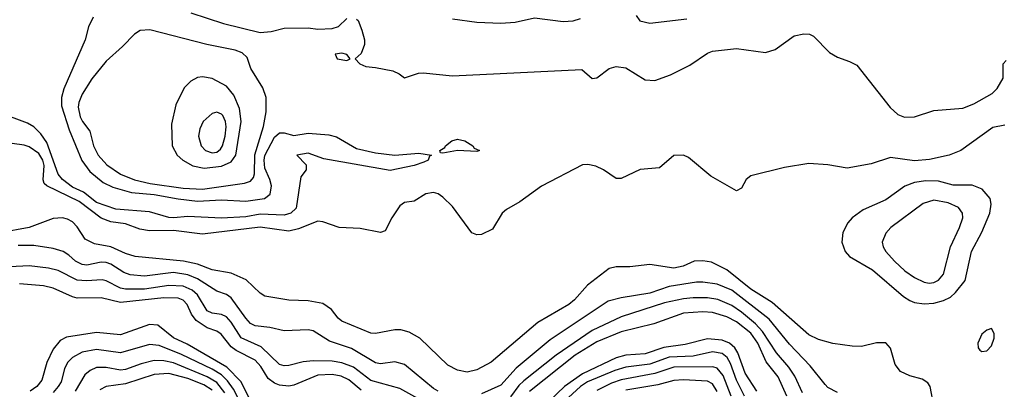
# Model space of a CAD drawing. Header units: inches. Extents: x 501365 to 657855, y 482276 to 547543.
# Tile 302 of 656: x 593771 to 597863, y 494938 to 496473. Entities that reach past the tile are written whole.
import ezdxf

# ---------------------------------------------------------------- set-up
doc = ezdxf.new("R2010")
doc.units = ezdxf.units.IN
doc.header["$MEASUREMENT"] = 0
doc.layers.add('A5499', color=7, linetype='Continuous')

msp = doc.modelspace()

# ---------------------------------------------------------------- linework, layer by layer
at = {"layer": 'A5499', "color": 5}
for points, elevation in [([(594076.1, 496483.9), (594056.3, 496443.7), (594042.4, 496390), (593954.3, 496185.7), (593944.4, 496150), (593944.4, 496115.6), (593975.9, 496015.9), (594028.7, 495888.7), (594062.2, 495842.2), (594117.1, 495797.1), (594158, 495778), (594235.4, 495755.4), (594330, 495747), (594430, 495728.7), (594510, 495719.9), (594610, 495725.7), (594710, 495720.1), (594788.7, 495731.3), (594811.4, 495748.6), (594817.3, 495782.7), (594811, 495810), (594790, 495856.9), (594786.7, 495890), (594790, 495908.8), (594830, 495985.2), (594850, 496003.5), (594870, 496002.8), (594910, 495991.9), (594970, 496001.6), (595055.1, 495995.1), (595086.9, 495986.9), (595170, 495937.7), (595250, 495920.2), (595330.3, 495910.3), (595430, 495919.1), (595482, 495910), (595474, 495906), (595468, 495890), (595450, 495882), (595410, 495868.3), (595310, 495847.6), (595035.2, 495895.2), (594970, 495919.6), (594922, 495910), (594962, 495870), (594962, 495850), (594939.8, 495820.2), (594920.1, 495690), (594898, 495670), (594870, 495662.1), (594770, 495665.8), (594710, 495654.8), (594610, 495648.8), (594470, 495655.4), (594410, 495650.7), (594390, 495652.3), (594310, 495675.4), (594170, 495686.4), (594090, 495714), (594036.3, 495756.3), (593990, 495778.1), (593948.1, 495810), (593930, 495832.3), (593883.1, 495963.1), (593859.2, 495999.2), (593830, 496027.9), (593803.7, 496043.7), (593675.1, 496090)], 1960), ([(594482.4, 496502.4), (594617.3, 496457.3), (594770, 496419.7), (594815.5, 496424.5), (594870, 496438.3), (594970, 496439.3), (595010, 496433.4), (595070, 496437.3), (595095.1, 496444.9), (595130, 496478.8)], 1980), ([(595170, 496475.6), (595177.6, 496470), (595193.4, 496430), (595203.8, 496390), (595203.8, 496370), (595190, 496333.2), (595164.7, 496310), (595184.4, 496290), (595210, 496278.3), (595250, 496275.3), (595321.2, 496261.2), (595348.5, 496248.5), (595370, 496231.6), (595428.8, 496251.2), (595447.6, 496252.4), (595570, 496239.9), (596106.9, 496266.9), (596150, 496228.6), (596170, 496231.3), (596220.4, 496270), (596250, 496279.2), (596290, 496273.6), (596370, 496223.6), (596410, 496221.1), (596475.4, 496244.6), (596556, 496284), (596630, 496334.2), (596650, 496343.2), (596750, 496353), (596870, 496337.1), (596909.9, 496350.1), (596990, 496406.2), (597030, 496414.3), (597053.7, 496413.7), (597070, 496405.5), (597136.5, 496336.5), (597170, 496317.6), (597219.9, 496299.9), (597250, 496284), (597388.3, 496108.3), (597420.1, 496080.1), (597447.9, 496067.9), (597490, 496069.3), (597570, 496096.1), (597690, 496106.5), (597736.5, 496123.5), (597812.8, 496167.2), (597833.3, 496186.8), (597858.2, 496230), (597858, 496290), (597870, 496304)], 1980), ([(595570, 496476.1), (595670, 496463.3), (595770, 496458.9), (595830, 496462.8), (595910, 496480.4), (596030, 496466.4), (596071.1, 496468.9), (596101.7, 496478.3)], 2020), ([(596333.2, 496490), (596348.8, 496468.9), (596390, 496458.4), (596543.1, 496476.9)], 2020), ([(597865.3, 496034.7), (597814.6, 496025.4), (597681.8, 495930), (597633.7, 495910), (597552.6, 495892.6), (597490, 495887.6), (597390, 495900.8), (597310, 495874.1), (597210, 495856.8), (597130, 495870.3), (597050, 495876.5), (596950, 495859.6), (596810, 495824.3), (596790.2, 495810), (596770, 495773.6), (596750, 495762.4), (596642.9, 495822.9), (596550, 495901.2), (596530, 495911.1), (596490, 495909.6), (596430, 495858.4), (596350, 495851.5), (596270, 495813.3), (596250, 495813.3), (596197.6, 495850), (596165.4, 495865.4), (596132.4, 495872.4), (596110, 495869.8), (595938.8, 495781.2), (595850, 495716.5), (595794.6, 495685.4), (595776, 495670), (595736.4, 495603.6), (595690, 495581.7), (595670, 495579.7), (595650, 495588.2), (595570, 495697.3), (595530, 495736.2), (595510, 495749.8), (595490, 495755), (595458.4, 495750), (595410, 495719.1), (595370, 495713.6), (595350, 495700.5), (595316.8, 495650), (595290, 495596.9), (595270, 495588.9), (595186.3, 495606.3), (595098.4, 495610), (595030, 495633.8), (595010, 495635.9), (594930, 495604.2), (594890, 495595.4), (594770, 495611.4), (594530, 495582.9), (594410, 495598.4), (594310, 495596.5), (594270, 495603.7), (594210, 495625.6), (594150, 495634.3), (594110, 495649), (594018.3, 495718.3), (593883.1, 495783.1), (593872.6, 495792.6), (593868.4, 495808.4), (593871.8, 495868.2), (593866.4, 495890), (593850, 495917.6), (593810, 495944.9), (593790, 495951.6), (593690, 495965.7)], 1980), ([(597570, 494869), (597554.5, 494950), (597544.7, 494964.7), (597521, 494981), (597470, 494994), (597431.6, 495011.6), (597410, 495042), (597389.7, 495109.7), (597370, 495131.2), (597331.1, 495131.1), (597270, 495116.5), (597230, 495118), (597150, 495129), (597090, 495145.7), (597050, 495164), (596898.1, 495298.1), (596810, 495354.1), (596710, 495434.2), (596646.5, 495466.5), (596610, 495472.3), (596573.4, 495470), (596528.8, 495450), (596490, 495441.4), (596390, 495456.7), (596306.7, 495446.7), (596250, 495446.7), (596220.1, 495439.9), (596130, 495370.7), (596076.3, 495310), (596053, 495290), (595924.8, 495215.2), (595730, 495051.4), (595670, 495018.6), (595630, 495009.2), (595590, 495017.1), (595550, 495038.7), (595433.3, 495150), (595390, 495175.4), (595355.2, 495184.8), (595330, 495185.5), (595250, 495169.9), (595230, 495171.2), (595110, 495221.2), (595094.1, 495234.1), (595066.3, 495270), (595030, 495295), (594970, 495305.9), (594890, 495308.1), (594790, 495325), (594770, 495337.2), (594712.4, 495392.4), (594650, 495421.1), (594570, 495434.8), (594510, 495457.9), (594450.9, 495470.9), (594250, 495490.4), (594210, 495502.5), (594150, 495529.5), (594082.1, 495542.1), (594042.3, 495562.3), (594010, 495613.1), (593990, 495634.3), (593970, 495645.4), (593949.3, 495650.7), (593910, 495647.3), (593810, 495610.7), (593690, 495588.7)], 2020), ([(595510, 494930.4), (595490, 494941.6), (595370, 495040.7), (595330, 495052.2), (595270, 495044.7), (595250, 495047.6), (595150, 495107.2), (595058.8, 495138.8), (594990, 495181.8), (594970, 495185.3), (594870, 495180.7), (594810, 495194.8), (594750, 495201.6), (594730, 495211.7), (594710, 495234.1), (594650, 495318.5), (594630, 495331.4), (594590, 495345.9), (594510, 495397.7), (594470, 495413.9), (594410, 495423.2), (594290, 495408.2), (594230, 495413.2), (594202.9, 495422.9), (594150, 495458.5), (594130, 495465.5), (594110, 495466.5), (594050, 495454.1), (594030, 495456.5), (594002.1, 495470), (593975.5, 495495.5), (593950.9, 495510.9), (593910, 495523.3), (593830, 495534.9), (593765, 495535)], 2040), ([(595490, 494864.7), (595350, 494941.1), (595230, 494975.5), (595157.5, 495030), (595110, 495048.6), (595070, 495054.6), (594990, 495056.6), (594948.3, 495051.7), (594890, 495037.3), (594870, 495036.1), (594850, 495041.6), (594774.1, 495114.1), (594691.4, 495151.4), (594650, 495217.5), (594630, 495239.2), (594610, 495249.5), (594570, 495255), (594550, 495264.7), (594509.6, 495330), (594487.3, 495350), (594450, 495366), (594390, 495370), (594290, 495354.4), (594210, 495354.1), (594190, 495358.6), (594130, 495389.2), (594113, 495393), (594048.3, 495388.3), (594010, 495391.7), (593930, 495431.4), (593890, 495441.6), (593810, 495451.1), (593730, 495446.8)], 2060), ([(595190, 494934.9), (595138.2, 494978.2), (595107.3, 494992.7), (595070, 494999.2), (595010, 494996.9), (594910, 494955.1), (594890, 494951.2), (594850, 494955.6), (594830, 494963.9), (594803.7, 494983.7), (594773.2, 495033.2), (594750, 495059.2), (594670, 495099), (594650, 495115.2), (594607.8, 495167.8), (594590, 495179.4), (594550, 495194.1), (594504.7, 495224.7), (594484.5, 495250), (594467.4, 495290), (594450, 495308.7), (594430, 495317.1), (594370, 495318.6), (594190, 495298.5), (594110, 495318), (594010, 495317), (593990, 495321.9), (593910, 495358.2), (593870, 495368.1), (593770, 495376.2)], 2080), ([(597170, 494924.4), (597130, 494945.6), (597118.1, 494958.1), (597055.6, 495035.6), (596970, 495125.4), (596885, 495230), (596730, 495350.2), (596670, 495374.9), (596610, 495383.9), (596583.3, 495383.3), (596470, 495364.9), (596390, 495337.2), (596270, 495318.1), (596216.3, 495303.7), (595976.1, 495143.9), (595833.9, 495026.1), (595770, 494955.4), (595690, 494919.7)], 2040), ([(597024.3, 494924.3), (596992.9, 494992.9), (596968, 495030), (596915.5, 495090), (596858.6, 495178.6), (596829.5, 495209.5), (596770, 495258.2), (596730, 495286.6), (596671.9, 495311.9), (596630, 495318.6), (596570, 495318.1), (596530, 495314.6), (596450, 495296.8), (596270, 495239.3), (596150, 495182.9), (596000.3, 495079.7), (595865.9, 494974.1), (595845.5, 494954.5), (595810, 494907.1)], 2060), ([(596958.6, 494910), (596923.7, 494990), (596872.7, 495052.7), (596838.6, 495130), (596810, 495170.8), (596750, 495218.3), (596710, 495239.5), (596650, 495257.8), (596610, 495260.5), (596530, 495253.8), (596406.7, 495210), (596270, 495177.4), (596170, 495134.9), (596079.4, 495080.6), (595890, 494929.3)], 2080), ([(594730.2, 494890.2), (594691.4, 494970), (594631.7, 495030), (594466.1, 495126.1), (594410, 495152.3), (594344.7, 495204.7), (594310, 495207.2), (594190, 495164.1), (594090, 495174.8), (593965.5, 495154.5), (593939.2, 495140.8), (593910, 495104.3), (593884, 495050), (593863.3, 494976.7), (593841.9, 494950), (593814.2, 494930)], 2120), ([(594707.1, 494847.1), (594658.8, 494938.8), (594634, 494974), (594610, 494998.5), (594570, 495022.6), (594443.1, 495083.1), (594350, 495119.9), (594310, 495124.6), (594190, 495089.9), (594090, 495103.5), (594030, 495093.1), (593990, 495070.9), (593970.1, 495050), (593957.3, 495022.7), (593942.9, 494970), (593931.2, 494950), (593910, 494925.1)], 2140), ([(596834.8, 494930), (596785.6, 495005.6), (596755.8, 495090), (596743.5, 495110), (596720.1, 495130), (596690, 495142.7), (596630, 495148.5), (596535.9, 495124.1), (596448.5, 495111.5), (596370, 495085.9), (596290, 495080.2), (596250, 495068.9), (596110, 495002.9), (596034.8, 494950), (595940.7, 494859.3)], 2120), ([(596782.7, 494910), (596750, 494975.6), (596725.1, 495045.1), (596710.5, 495070), (596690, 495086.3), (596650, 495093.4), (596570, 495075.9), (596470, 495071.5), (596390, 495043.3), (596290, 495030.9), (596243.6, 495016.4), (596131.3, 494968.7), (596101.8, 494950), (595950, 494811.4)], 2140), ([(594624, 494924), (594590, 494966.5), (594550, 494990.6), (594410, 495047.8), (594370, 495056.8), (594330, 495057.3), (594275.8, 495044.2), (594210, 495020.6), (594190, 495018.3), (594130, 495029.5), (594090, 495028.5), (594063.4, 495016.6), (594041.7, 494998.3), (594001.4, 494930)], 2160), ([(596727.9, 494910), (596695.1, 494995.1), (596670, 495026.1), (596651.8, 495031.8), (596490, 495029.7), (596410, 495003.3), (596270, 494977), (596230, 494963.1), (596170, 494933.9)], 2160), ([(594570, 494935.1), (594536.3, 494956.3), (594470, 494982.5), (594390, 495003.6), (594330, 494999.7), (594210, 494960.4), (594129.5, 494950.5), (594104.1, 494935.9)], 2180), ([(596669.7, 494929.7), (596650, 494960.6), (596630, 494971.9), (596530, 494977.8), (596490, 494974.6), (596423.6, 494956.4), (596290, 494935)], 2180)]:
    msp.add_lwpolyline(points, dxfattribs=dict(at, elevation=elevation))
for points, elevation in [([(594311.7, 496431.7), (594272.1, 496427.9), (594247.4, 496412.6), (594198.3, 496361.7), (594130, 496301.6), (594070, 496228.2), (594030, 496163.7), (594016.3, 496130), (594013.3, 496110), (594021.6, 496070), (594031.3, 496050), (594062.2, 496010), (594077.1, 495950), (594096.7, 495910), (594132.7, 495870), (594190, 495831.2), (594247.6, 495807.6), (594312.6, 495792.6), (594450, 495774.2), (594530, 495769.8), (594705.4, 495794.6), (594730, 495803), (594742.7, 495817.3), (594747.1, 495832.9), (594747.5, 495912.5), (594784, 496030), (594794.6, 496090), (594794.6, 496150), (594781.5, 496190), (594731.5, 496270), (594715.8, 496315.7), (594695.7, 496335.7), (594666.3, 496346.3), (594548.6, 496370)], 1980), ([(595110, 496334), (595082, 496330), (595090.8, 496310), (595130, 496303.6), (595143.7, 496310), (595130, 496329.2)], 1980), ([(594530, 496236.4), (594510, 496232.6), (594482, 496218), (594454, 496190), (594419.8, 496120.2), (594401.2, 496038.8), (594404.3, 495950), (594425.1, 495910), (594448.1, 495890), (594490, 495865.7), (594536.9, 495856.9), (594610, 495865), (594650, 495883.1), (594668.9, 495911.1), (594690.8, 496050), (594684, 496104), (594660.3, 496160.3), (594630, 496196.6), (594570, 496228.5)], 2020), ([(594590, 496089), (594570, 496084), (594532.7, 496050), (594519.5, 496020.5), (594514.5, 495990), (594525.1, 495950), (594542.3, 495930), (594570, 495920.9), (594590, 495923.6), (594605.1, 495934.9), (594613.6, 495950), (594624.7, 495990), (594628.9, 496028.9), (594626.5, 496050), (594614.8, 496074.8), (594610, 496081.2)], 2040), ([(595670, 495926), (595590, 495929.7), (595530, 495919.3), (595520.1, 495920.2), (595517.2, 495930), (595538, 495942), (595540.5, 495950), (595566.3, 495970), (595590, 495977.3), (595620.7, 495970), (595654, 495950), (595659.8, 495939.8), (595682, 495930)], 1960), ([(597536.2, 495803.8), (597490, 495796.8), (597450, 495781.2), (597370, 495724.7), (597275.8, 495684.2), (597230.3, 495650), (597212.6, 495630), (597191.3, 495590), (597188.2, 495550), (597201.8, 495510), (597219, 495490), (597315.1, 495435.1), (597444, 495324), (597470, 495306.5), (597490, 495298.1), (597530, 495292.7), (597570, 495296.2), (597610, 495307.3), (597639.2, 495320.8), (597660.3, 495339.7), (597699.9, 495390), (597726.7, 495510), (597768.9, 495591.1), (597802.2, 495670), (597807.7, 495707.7), (597803.5, 495730), (597770.9, 495770), (597730, 495785.7), (597650, 495785.7), (597590, 495802.8)], 2020), ([(597570, 495723.4), (597525.8, 495710), (597391, 495610), (597370, 495587.1), (597355.5, 495550), (597359, 495530), (597370.8, 495510), (597406.4, 495470), (597450, 495430.7), (597490, 495402.9), (597530, 495383.1), (597550, 495379.2), (597570, 495381.7), (597590, 495391.8), (597610, 495416.9), (597639.3, 495530), (597676.9, 495610), (597689.9, 495650), (597689.1, 495670), (597673.2, 495693.1), (597630, 495712.3)], 2040), ([(597810, 495191.5), (597790, 495184.5), (597770, 495166.6), (597753.4, 495130), (597753.7, 495110), (597761.1, 495101.1), (597770, 495094.9), (597790, 495097.6), (597810, 495119.5), (597820.9, 495150), (597821.3, 495170)], 2020)]:
    msp.add_lwpolyline(points, close=True, dxfattribs=dict(at, elevation=elevation))

doc.saveas('drawing.dxf')
